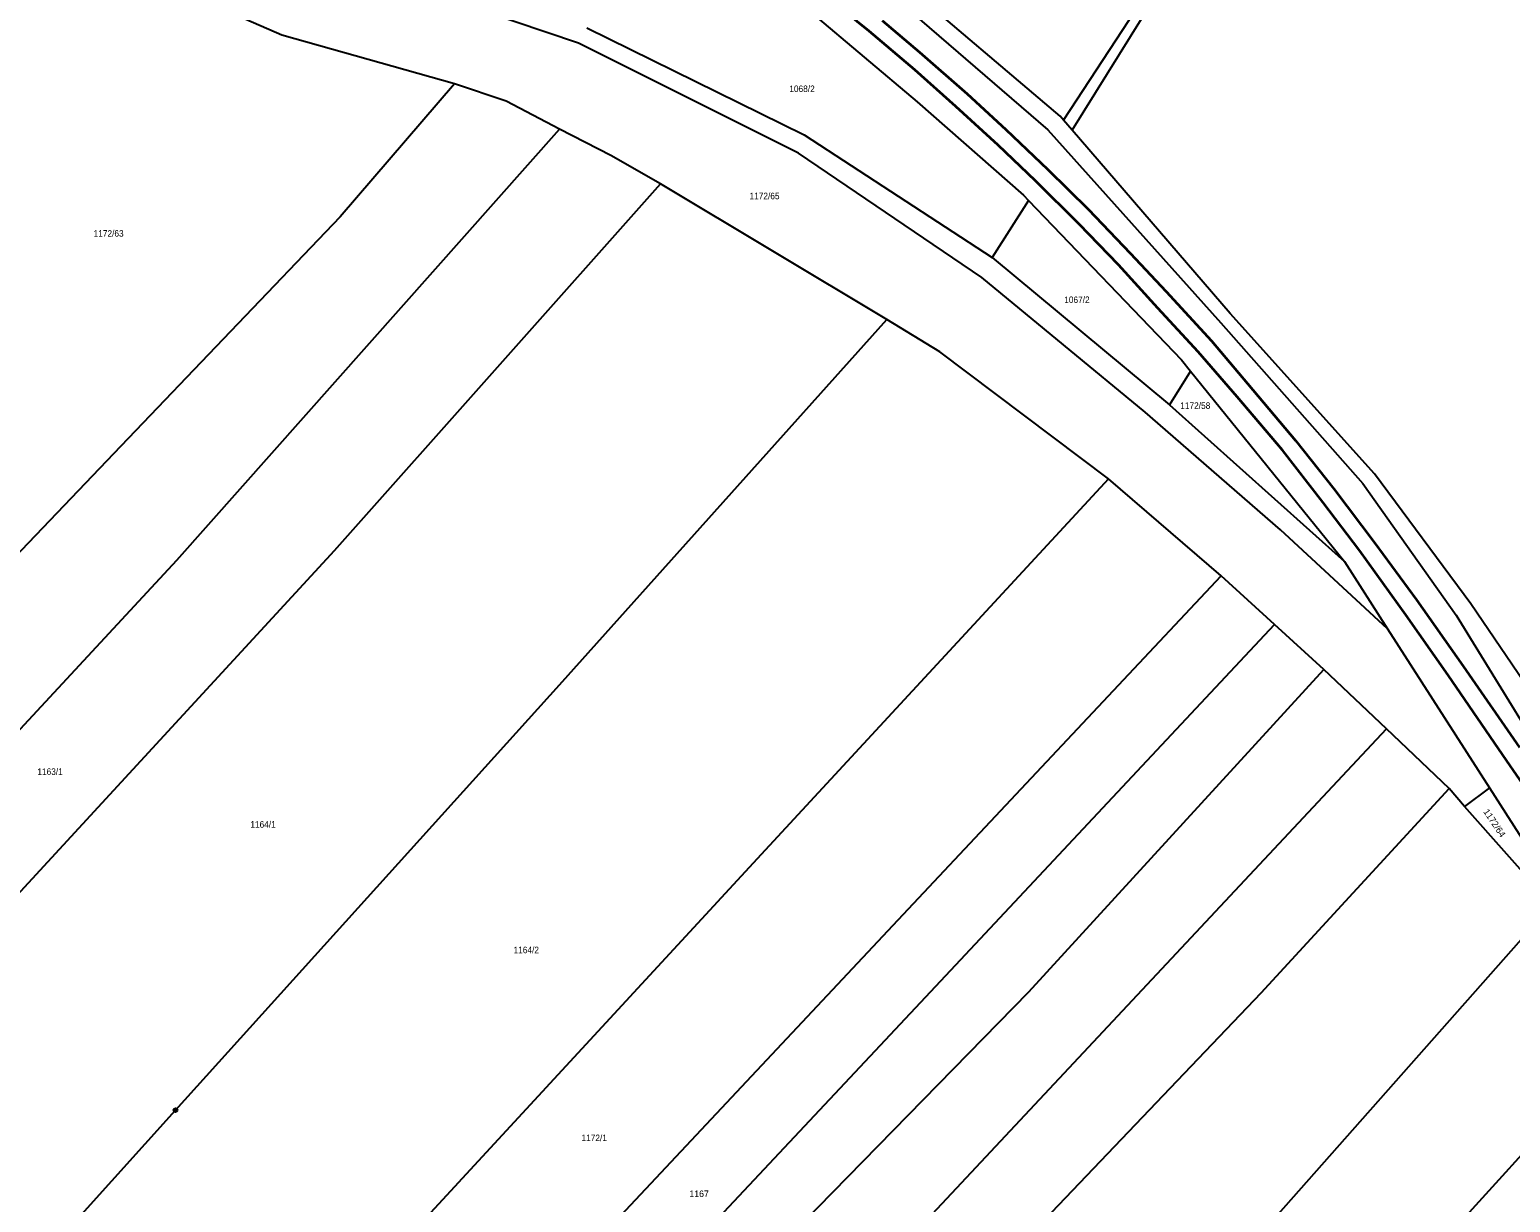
# Model space of a CAD drawing. Extents: x -679733 to -673243, y -1075091 to -1066557.
# Drawn here: x -677523 to -677138.3, y -1069657.8 to -1069353.1 of the extents above; entities that cross this region are included whole.
import ezdxf
from ezdxf.enums import TextEntityAlignment as Align

# ---------------------------------------------------------------- set-up
doc = ezdxf.new("R2010")
doc.units = 0
doc.header["$LTSCALE"] = 0.68
for name, color, linetype, lineweight in [('1', 7, 'Continuous', 25), ('6', 7, 'Continuous', 35), ('8', 7, 'Continuous', 25)]:
    doc.layers.add(name, color=color, linetype=linetype, lineweight=lineweight)
doc.layers.add('2', color=7, linetype='Continuous')

msp = doc.modelspace()

# ---------------------------------------------------------------- linework, layer by layer
at = {"layer": '1'}
for p, q in [((-677300.28, -1069428.36), (-677359.09, -1069393.16)), ((-677263.5, -1069397.42), (-677272.92, -1069412.25)), ((-677272.92, -1069412.25), (-677226.88, -1069450.53)), ((-677213.44, -1069495), (-677242.71, -1069469.76)), ((-677199.57, -1069507.59), (-677213.44, -1069495)), ((-677186.74, -1069519.32), (-677199.57, -1069507.59)), ((-677170.48, -1069534.75), (-677186.74, -1069519.32)), ((-677154.21, -1069550.26), (-677170.48, -1069534.75)), ((-677143.75, -1069550.02), (-677150.19, -1069554.91))]:
    msp.add_line(p, q, dxfattribs=at)
for points in [[(-677771.47, -1069164.75), (-677768.69, -1069166.68), (-677726.46, -1069166.38), (-677682.49, -1069171.26), (-677647.56, -1069176.91), (-677575.55, -1069193.45), (-677543.91, -1069204.73), (-677516.93, -1069215.01), (-677490.2, -1069225.56), (-677463.81, -1069237.37), (-677452.93, -1069243.54), (-677426.19, -1069257.01), (-677389.2, -1069278.58), (-677337.49, -1069313.91), (-677303.18, -1069340.43), (-677258.49, -1069379.12), (-677213.48, -1069429.25), (-677176.58, -1069470.98), (-677152.41, -1069505.2), (-677121.29, -1069555.74)], [(-677254.39, -1069376.55), (-677230.45, -1069340.03), (-677161.7, -1069231.54), (-677141.22, -1069196.79)], [(-677252.15, -1069379.14), (-677224.69, -1069335), (-677176.18, -1069259.96), (-677138.54, -1069197.9)], [(-677170.19, -1069508.73), (-677197.98, -1069483.03), (-677233.18, -1069452.42), (-677275.6, -1069417.44), (-677323.27, -1069385.18), (-677380.38, -1069356.54), (-677397.13, -1069350.92), (-677473.23, -1069324.77), (-677505.17, -1069308.36)], [(-677412.6, -1069367.13), (-677457.48, -1069354.46), (-677556.54, -1069311.35)], [(-677358.47, -1069319.81), (-677319.95, -1069348.61), (-677292.44, -1069371.82), (-677264.81, -1069396.06), (-677263.5, -1069397.42)], [(-677254.39, -1069376.55), (-677255.29, -1069375.5), (-677296.93, -1069340.09)], [(-677378.22, -1069352.61), (-677321.79, -1069380.41), (-677272.92, -1069412.25)], [(-677412.6, -1069367.13), (-677442.35, -1069401.66), (-677499.26, -1069461.26), (-677601.07, -1069567.69)], [(-677385.3, -1069378.88), (-677399.15, -1069371.66), (-677412.6, -1069367.13)], [(-677656.23, -1069678.18), (-677596.96, -1069611.91), (-677484.73, -1069490.88), (-677385.3, -1069378.88)], [(-677359.09, -1069393.16), (-677371.99, -1069385.78), (-677385.3, -1069378.88)], [(-677114.81, -1069551.94), (-677148.56, -1069502.21), (-677173.58, -1069468.5), (-677211.08, -1069426.8), (-677252.15, -1069379.14), (-677254.39, -1069376.55)], [(-677635.11, -1069696.45), (-677575.66, -1069631.53), (-677443.82, -1069488.4), (-677359.09, -1069393.16)], [(-677263.5, -1069397.42), (-677223.75, -1069438.84), (-677221.39, -1069441.76), (-677181.39, -1069491.23), (-677170.19, -1069508.73), (-677143.75, -1069550.02), (-677121.37, -1069584.97)], [(-677582.85, -1069742.19), (-677485.09, -1069633.81), (-677385.32, -1069523.32), (-677300.28, -1069428.36)], [(-677242.71, -1069469.76), (-677286.49, -1069436.75), (-677300.28, -1069428.36)], [(-677221.39, -1069441.76), (-677226.88, -1069450.53), (-677181.39, -1069491.23)], [(-677242.71, -1069469.76), (-677332.92, -1069567.4), (-677423.03, -1069664.98), (-677531.59, -1069787.02)], [(-677503.65, -1069811.08), (-677381.24, -1069673.85), (-677297.32, -1069584.39), (-677213.44, -1069495)], [(-677489.55, -1069823), (-677367.46, -1069686.79), (-677283.63, -1069597.39), (-677199.57, -1069507.59)], [(-677475.42, -1069834.94), (-677420.75, -1069774.61), (-677384.38, -1069732.73), (-677322.1, -1069663.06), (-677263.39, -1069603.04), (-677186.74, -1069519.32)], [(-677458.31, -1069849.41), (-677393.91, -1069778.93), (-677302.42, -1069675.7), (-677170.48, -1069534.75)], [(-677441.19, -1069863.9), (-677349.29, -1069762.03), (-677257.43, -1069660.33), (-677203.07, -1069603.32), (-677154.21, -1069550.26)], [(-677127.49, -1069580.43), (-677150.19, -1069554.91), (-677154.21, -1069550.26)], [(-677127.49, -1069580.43), (-677197.32, -1069659.33), (-677267.06, -1069738.03), (-677336.79, -1069816.67), (-677406.29, -1069895.25), (-677381.32, -1069916.13)], [(-677103.51, -1069610.32), (-677173.04, -1069686.9), (-677242.46, -1069763.26), (-677311.88, -1069839.69), (-677381.32, -1069916.13), (-677360.49, -1069934.42)]]:
    msp.add_lwpolyline(points, dxfattribs=at)
at = {"layer": '6'}
for p, q in [((-677304.85, -1069353.5), (-677314.63, -1069345.59)), ((-677301.47, -1069350.66), (-677291.76, -1069358.89)), ((-677293.04, -1069363.52), (-677304.85, -1069353.5)), ((-677291.76, -1069358.89), (-677279.45, -1069369.74)), ((-677282.38, -1069373.05), (-677293.04, -1069363.52)), ((-677279.45, -1069369.74), (-677269.37, -1069378.98)), ((-677271.36, -1069383.08), (-677282.38, -1069373.05)), ((-677269.37, -1069378.98), (-677258.48, -1069389.43)), ((-677261.62, -1069392.35), (-677271.36, -1069383.08)), ((-677258.48, -1069389.43), (-677247.92, -1069399.81)), ((-677250.31, -1069403.57), (-677261.62, -1069392.35)), ((-677247.92, -1069399.81), (-677237.04, -1069411.1)), ((-677240.08, -1069414.13), (-677250.31, -1069403.57)), ((-677229.9, -1069425.43), (-677240.08, -1069414.13)), ((-677237.04, -1069411.1), (-677227.67, -1069421.11)), ((-677227.67, -1069421.11), (-677215.95, -1069433.9)), ((-677219.39, -1069436.79), (-677229.9, -1069425.43)), ((-677209.3, -1069448.43), (-677219.39, -1069436.79)), ((-677215.95, -1069433.9), (-677206.55, -1069444.99)), ((-677206.55, -1069444.99), (-677194.12, -1069459.82)), ((-677197.49, -1069462.36), (-677209.3, -1069448.43)), ((-677194.12, -1069459.82), (-677184.18, -1069472.38)), ((-677187.05, -1069475.84), (-677197.49, -1069462.36)), ((-677177.41, -1069488.48), (-677187.05, -1069475.84)), ((-677184.18, -1069472.38), (-677173.46, -1069486.51)), ((-677173.46, -1069486.51), (-677162.67, -1069501.24)), ((-677165.46, -1069505.1), (-677177.41, -1069488.48)), ((-677162.67, -1069501.24), (-677150.55, -1069518.45)), ((-677154.42, -1069520.82), (-677165.46, -1069505.1)), ((-677139.17, -1069543.05), (-677154.42, -1069520.82)), ((-677150.55, -1069518.45), (-677135.88, -1069539.57)), ((-677126.46, -1069561.59), (-677139.17, -1069543.05))]:
    msp.add_line(p, q, dxfattribs=at)
at = {"layer": '8'}
for radius in [0.5, 0.0303]:
    msp.add_circle((-677485.09, -1069633.8099), radius, dxfattribs=at)

# ---------------------------------------------------------------- texts
at = {"layer": '2', "width": 0.95}
for s, p in [('1068/2', (-677325.62, -1069369.279)), ('1172/65', (-677335.96, -1069397.13)), ('1172/63', (-677506.37, -1069406.86)), ('1067/2', (-677254.2, -1069424.1)), ('1163/1', (-677520.98, -1069546.69)), ('1164/1', (-677465.64, -1069560.4)), ('1164/2', (-677397.26, -1069593.029)), ('1172/1', (-677379.61, -1069641.84))]:
    msp.add_text(s, height=1.7, dxfattribs=at).set_placement(p)
msp.add_text('1172/58', height=1.7, dxfattribs=at).set_placement((-677220.15, -1069451.6), align=Align.CENTER)
at = {"layer": '2'}
msp.add_text('1172/64', height=1.7, rotation=304, dxfattribs=at).set_placement((-677145.404, -1069556.265))
msp.add_text('1167', height=1.7, dxfattribs=at).set_placement((-677351.58, -1069656.37))

doc.saveas('drawing.dxf')
